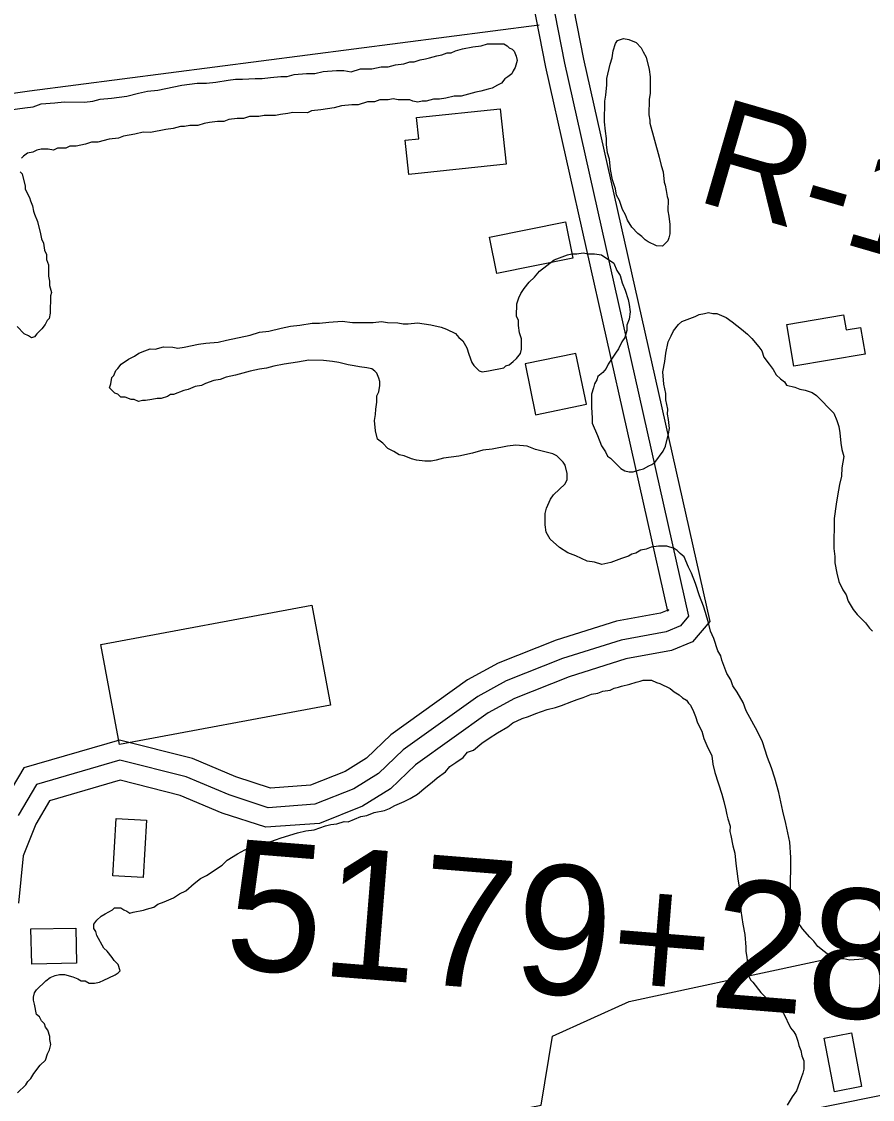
# Model space of a CAD drawing. Extents: x 3324104 to 3361979, y 612876 to 638273.
# Drawn here: x 3331443 to 3332099, y 619012 to 619844 of the extents above; entities that cross this region are included whole.
import ezdxf

# ---------------------------------------------------------------- set-up
doc = ezdxf.new("R2010")
doc.units = 0
for name, color, linetype in [('V-BLDG-OTLN', 7, 'Continuous'), ('V-RIVR-RANG-IDEN', 7, 'Continuous'), ('V-ROAD-CNTR', 7, 'Continuous'), ('V-SITE-VEGE', 7, 'Continuous'), ('V-SURV-IDEN', 7, 'Continuous'), ('V-TOPO-SHOR', 7, 'Continuous')]:
    doc.layers.add(name, color=color, linetype=linetype)

msp = doc.modelspace()

# ---------------------------------------------------------------- linework, layer by layer
at = {"layer": 'V-BLDG-OTLN'}
for points in [[(3331747.48, 619769.7), (3331812.1, 619776.56), (3331816.64, 619733.73), (3331741.46, 619725.76), (3331738.65, 619752.2), (3331749.22, 619753.33)], [(3331803.73, 619677.48), (3331862.47, 619689.38), (3331868.16, 619661.28), (3331809.42, 619649.39)], [(3332033.39, 619610.06), (3332077.1, 619617.51), (3332079.09, 619605.82), (3332090.29, 619607.73), (3332093.79, 619587.14), (3332038.89, 619577.78)], [(3331878.65, 619548.34), (3331870.62, 619587.53), (3331831.44, 619579.5), (3331839.47, 619540.31)], [(3331503.7, 619362.99), (3331666.57, 619393.38), (3331681, 619316.06), (3331518.13, 619285.67)], [(3331513.03, 619184.31), (3331515.59, 619228.49), (3331538.95, 619227.14), (3331536.38, 619182.95)], [(3331449.88, 619143.25), (3331484.52, 619143.94), (3331485.06, 619116.88), (3331450.42, 619116.19)], [(3332083.2, 619063.07), (3332091.13, 619021.55), (3332070.05, 619017.52), (3332062.11, 619059.04)]]:
    msp.add_lwpolyline(points, close=True, dxfattribs=at)
at = {"layer": 'V-ROAD-CNTR'}
for points in [[(3331776.85, 620167.59), (3331847.12, 619808.59), (3331941.3, 619388.7), (3331942.21, 619389.78), (3331935.85, 619387.14), (3331901.79, 619380.91), (3331855.28, 619366.16), (3331810.43, 619348.5), (3331786.86, 619335.54), (3331727.6, 619293.18), (3331708.88, 619275.21), (3331692.31, 619264.87), (3331665.73, 619254.35), (3331634.83, 619252.09), (3331608, 619260.82), (3331574.57, 619274.89), (3331518.24, 619289.15), (3331444.24, 619267.57), (3331426.45, 619237.32)], [(3331791.57, 620170.47), (3331861.8, 619811.67), (3331957.57, 619384.74), (3331951.34, 619377.34), (3331940.13, 619372.67), (3331905.42, 619366.32), (3331860.3, 619352.01), (3331816.81, 619334.89), (3331794.86, 619322.82), (3331737.21, 619281.6), (3331718.14, 619263.31), (3331699.09, 619251.43), (3331669.11, 619239.56), (3331632.99, 619236.91), (3331602.76, 619246.75), (3331569.79, 619260.63), (3331518.52, 619273.61), (3331454.15, 619254.84), (3331439.98, 619230.74)], [(3331806.29, 620173.35), (3331876.48, 619814.75), (3331973.83, 619380.77), (3331960.48, 619364.89), (3331944.41, 619358.2), (3331909.05, 619351.74), (3331865.32, 619337.87), (3331823.2, 619321.29), (3331802.87, 619310.11), (3331746.81, 619270.03), (3331727.4, 619251.41), (3331705.88, 619237.98), (3331672.5, 619224.77), (3331631.15, 619221.74), (3331597.52, 619232.68), (3331565.01, 619246.37), (3331518.79, 619258.07), (3331464.07, 619242.1), (3331453.51, 619224.16), (3331443.95, 619199.8), (3331440.24, 619163.15)], [(3331803.46, 618975.2), (3331804.65, 618975.28), (3331826.6, 618972.15), (3331927.11, 618976.45), (3331955.74, 618984.48), (3332161.1, 619026.03), (3332246.86, 619035.2), (3332331.37, 619028.26)]]:
    msp.add_lwpolyline(points, dxfattribs=at)
at = {"layer": 'V-SITE-VEGE'}
for points in [[(3331662.7, 619803.77), (3331669.08, 619803.73), (3331675.46, 619805.29), (3331685.82, 619806.02), (3331691.39, 619805.98), (3331696.96, 619805.15), (3331704.15, 619807.49), (3331712.91, 619807.43), (3331720.09, 619808.98), (3331725.66, 619808.94), (3331731.25, 619810.5), (3331737.63, 619811.26), (3331742.42, 619812.82), (3331745.6, 619812.8), (3331750.39, 619814.36), (3331754.38, 619815.13), (3331757.57, 619815.91), (3331763.15, 619817.46), (3331767.14, 619818.24), (3331771.13, 619819.8), (3331774.32, 619819.78), (3331777.52, 619821.35), (3331783.1, 619822.91), (3331791.08, 619824.45), (3331797.46, 619825.21), (3331802.24, 619826.77), (3331814.99, 619826.69), (3331817.37, 619825.08), (3331818.95, 619823.48), (3331821.33, 619822.66), (3331822.92, 619821.06), (3331824.48, 619817.07), (3331825.26, 619813.88), (3331823.63, 619808.31), (3331822.02, 619805.93), (3331821.21, 619803.55), (3331818.01, 619801.18), (3331815.61, 619799.6), (3331813.2, 619796.43), (3331810, 619794.86), (3331806.01, 619792.49), (3331802.82, 619791.72), (3331797.23, 619790.16), (3331793.24, 619789.39), (3331782.07, 619786.28), (3331776.5, 619786.31), (3331770.11, 619784.76), (3331765.33, 619783.99), (3331760.55, 619784.03)], [(3331433.92, 619775.78), (3331445.08, 619777.3), (3331451.46, 619778.06), (3331457.85, 619780.4), (3331468.21, 619781.13), (3331475.38, 619781.89), (3331491.31, 619781.78), (3331497.69, 619782.54), (3331503.27, 619784.09), (3331512.04, 619784.83), (3331524, 619786.35), (3331532.77, 619788.68), (3331539.95, 619790.23), (3331547.92, 619790.97), (3331566.27, 619794.84), (3331578.22, 619796.35), (3331585.39, 619796.31), (3331592.57, 619797.06), (3331602.13, 619798.59), (3331607.71, 619799.35), (3331613.29, 619799.31), (3331622.85, 619800.05), (3331628.43, 619800.02), (3331634.81, 619800.77), (3331642.78, 619801.51), (3331647.56, 619801.48), (3331653.14, 619803.04), (3331662.7, 619803.77)], [(3331760.55, 619784.03), (3331754.96, 619782.47), (3331751.78, 619782.49), (3331748.59, 619781.71), (3331744.61, 619782.54), (3331742.23, 619783.35), (3331733.46, 619783.4), (3331729.49, 619784.23), (3331725.5, 619783.46), (3331719.13, 619783.5), (3331715.14, 619781.93), (3331709.56, 619781.97), (3331702.37, 619779.62), (3331697.6, 619779.65), (3331689.62, 619778.91), (3331684.04, 619777.35), (3331673.68, 619775.83), (3331666.5, 619775.08), (3331663.31, 619773.5), (3331652.15, 619773.57), (3331648.17, 619772.8), (3331642.59, 619772.04), (3331638.6, 619771.27), (3331629.84, 619771.33), (3331625.85, 619770.56), (3331618.68, 619770.6), (3331613.89, 619769.04), (3331609.11, 619769.07), (3331602.74, 619768.32), (3331598.74, 619766.75), (3331593.96, 619766.78), (3331587.59, 619766.03), (3331583.6, 619765.26), (3331578.81, 619763.7), (3331572.44, 619763.73), (3331568.45, 619762.96), (3331565.26, 619762.98), (3331559.68, 619761.43), (3331554.1, 619760.67), (3331542.14, 619758.35), (3331536.56, 619758.39), (3331530.18, 619756.84), (3331521.41, 619755.3), (3331517.41, 619753.73), (3331510.24, 619752.99), (3331501.46, 619750.65), (3331496.69, 619750.68), (3331491.9, 619749.12), (3331484.72, 619747.58), (3331479.94, 619747.61), (3331476.74, 619746.03), (3331470.37, 619746.07), (3331467.18, 619744.5), (3331463.2, 619745.32), (3331457.62, 619745.36), (3331454.43, 619744.58), (3331451.23, 619743.01), (3331447.25, 619742.24), (3331444.04, 619739.87), (3331442.44, 619738.29)], [(3331441.58, 619727.94), (3331443.16, 619726.33), (3331445.49, 619716.76), (3331445.47, 619714.37), (3331448.62, 619707.98), (3331449.4, 619705.59), (3331450.96, 619701.59), (3331451.73, 619697.61), (3331452.52, 619695.21), (3331454.87, 619689.62), (3331457.2, 619680.05), (3331457.97, 619676.06), (3331459.54, 619672.86), (3331460.3, 619667.29), (3331461.88, 619664.09), (3331461.85, 619660.1), (3331463.42, 619656.11), (3331463.36, 619647.35), (3331464.13, 619643.36), (3331464.11, 619640.18), (3331465.67, 619634.59), (3331464.85, 619632.21), (3331464.77, 619618.67), (3331463.95, 619614.69), (3331462.34, 619613.1), (3331460.73, 619609.93), (3331458.31, 619606.76), (3331454.31, 619602.8), (3331452.7, 619600.42), (3331450.31, 619599.64), (3331447.93, 619601.25), (3331444.75, 619602.86), (3331439.21, 619608.48)], [(3331607.83, 619570.75), (3331600.65, 619569.2), (3331595.86, 619567.64), (3331591.08, 619566.87), (3331584.69, 619564.53), (3331581.5, 619562.95), (3331576.71, 619562.19), (3331571.12, 619559.83), (3331567.93, 619559.06), (3331559.95, 619555.92), (3331557.56, 619555.94), (3331555.16, 619554.36), (3331550.37, 619552.8), (3331547.18, 619552.82), (3331543.19, 619552.05), (3331538.41, 619551.28), (3331536.02, 619551.3), (3331532.83, 619550.52), (3331529.65, 619552.13), (3331527.26, 619552.15), (3331522.49, 619553.78), (3331519.31, 619553.8), (3331516.93, 619556.2), (3331514.55, 619557.01), (3331510.59, 619561.02), (3331511.41, 619564.2), (3331512.24, 619568.97), (3331513.84, 619570.56), (3331515.46, 619574.53), (3331517.06, 619576.11), (3331519.47, 619579.29), (3331525.07, 619583.23), (3331529.87, 619585.59), (3331533.07, 619587.96), (3331537.86, 619589.52), (3331541.85, 619591.08), (3331545.83, 619591.06), (3331552.22, 619592.61), (3331559.38, 619592.57), (3331563.36, 619591.74), (3331568.15, 619592.51), (3331579.31, 619594.83), (3331584.89, 619595.59), (3331594.46, 619596.32), (3331600.84, 619597.87), (3331619.18, 619601.74), (3331626.37, 619604.08), (3331633.54, 619604.83), (3331643.12, 619607.16), (3331650.29, 619608.71), (3331657.47, 619609.46), (3331667.03, 619610.99), (3331672.61, 619610.95), (3331679.78, 619611.7), (3331690.14, 619612.43), (3331698.1, 619611.58), (3331707.66, 619611.52), (3331714.03, 619611.48), (3331720.41, 619612.24), (3331725.18, 619611.41), (3331733.15, 619611.36), (3331737.13, 619610.53), (3331741.11, 619610.51), (3331748.28, 619611.26), (3331758.63, 619609.6), (3331766.58, 619607.95), (3331770.55, 619606.34), (3331777.7, 619603.1), (3331780.07, 619599.9), (3331783.24, 619597.49), (3331786.39, 619591.9), (3331787.95, 619587.11), (3331790.3, 619580.72), (3331791.88, 619578.32), (3331795.84, 619574.31), (3331798.22, 619573.5), (3331803, 619574.27), (3331814.97, 619576.58), (3331816.57, 619578.16), (3331818.96, 619578.94), (3331822.17, 619581.31), (3331824.57, 619583.69), (3331827.78, 619587.65), (3331828.6, 619590.83), (3331828.65, 619598.79), (3331827.09, 619603.58), (3331826.33, 619609.17), (3331826.35, 619613.14), (3331824.78, 619616.34), (3331824.84, 619625.9), (3331826.47, 619630.67), (3331828.08, 619633.84), (3331830.49, 619637.81), (3331834.51, 619642.56), (3331838.52, 619646.52), (3331842.53, 619651.27), (3331853.74, 619659.96), (3331864.12, 619663.88), (3331867.31, 619664.66), (3331871.29, 619664.63), (3331876.08, 619665.4)], [(3331876.08, 619665.4), (3331880.05, 619664.57), (3331884.83, 619664.54), (3331890.4, 619663.71), (3331899.92, 619657.27), (3331902.27, 619651.69), (3331904.64, 619647.69), (3331906.19, 619642.1), (3331908.55, 619636.51), (3331910.89, 619629.33), (3331911.66, 619625.34), (3331912.42, 619619.76), (3331911.59, 619614.19), (3331909.96, 619609.42), (3331909.94, 619605.44), (3331908.31, 619599.87), (3331905.9, 619596.7), (3331903.48, 619591.14), (3331901.06, 619587.97), (3331898.65, 619584), (3331895.43, 619579.25), (3331893.82, 619576.07), (3331891.41, 619572.9), (3331887.41, 619569.74), (3331886.59, 619567.35), (3331884.98, 619564.18), (3331884.16, 619561), (3331882.54, 619556.23), (3331882.47, 619545.88), (3331883.22, 619537.91), (3331883.19, 619533.92), (3331887.11, 619524.34), (3331890.25, 619516.35), (3331893.4, 619511.55), (3331894.97, 619508.36), (3331897.35, 619506.75), (3331905.27, 619498.73), (3331908.44, 619497.12), (3331911.62, 619496.3), (3331914.81, 619496.28), (3331919.6, 619497.84), (3331922.79, 619498.62), (3331926.79, 619500.98)], [(3331926.79, 619500.98), (3331929.18, 619501.76), (3331931.58, 619503.34), (3331938.01, 619512.06), (3331939.63, 619516.03), (3331942.08, 619525.58), (3331942.9, 619529.56), (3331942.15, 619536.73), (3331941.38, 619540.71), (3331941.41, 619544.7), (3331939.86, 619551.88), (3331939.89, 619556.65), (3331938.34, 619563.83), (3331937.61, 619573.4), (3331939.25, 619581.35), (3331940.09, 619587.72), (3331941.74, 619596.47), (3331944.16, 619601.23), (3331945.78, 619605.2), (3331949.79, 619609.96), (3331952.2, 619612.33), (3331962.58, 619616.25), (3331965.77, 619617.82), (3331969.76, 619618.59), (3331972.95, 619619.37), (3331976.14, 619618.55), (3331979.32, 619618.53), (3331986.47, 619615.3), (3331991.23, 619612.08), (3331998.36, 619606.46), (3332003.11, 619602.45), (3332006.28, 619599.24), (3332011.81, 619592.83), (3332014.18, 619589.63), (3332015.74, 619584.84), (3332019.69, 619579.24), (3332022.85, 619575.24), (3332025.21, 619571.24), (3332028.38, 619568.03), (3332031.55, 619565.62), (3332033.13, 619563.22), (3332039.49, 619561.59), (3332043.46, 619559.97), (3332047.44, 619559.15), (3332053, 619557.52), (3332056.17, 619555.11), (3332069.63, 619541.48), (3332071.98, 619535.89), (3332073.54, 619531.1), (3332074.31, 619526.32), (3332075.05, 619518.35), (3332075.82, 619513.56), (3332077.38, 619507.97), (3332075.73, 619499.22), (3332075.69, 619492.85), (3332074.05, 619486.49), (3332072.4, 619477.74), (3332071.56, 619471.37), (3332069.9, 619460.23), (3332069.75, 619437.14), (3332070.51, 619430.76), (3332070.48, 619425.98), (3332072.02, 619418), (3332073.57, 619411.62), (3332076.71, 619405.23), (3332079.08, 619401.23), (3332080.64, 619396.44), (3332084.58, 619390.04), (3332087.74, 619386.04), (3332094.07, 619379.63), (3332097.23, 619375.62), (3332099.61, 619373.22)], [(3332002.03, 619311.72), (3331999.68, 619318.11), (3331994.96, 619326.1), (3331991.8, 619330.9), (3331990.24, 619335.69), (3331987.08, 619340.49), (3331983.17, 619350.87), (3331982.39, 619354.06), (3331980.03, 619358.06), (3331976.9, 619367.64), (3331974.55, 619373.23), (3331973, 619379.61), (3331970.66, 619387.59), (3331969.1, 619392.38), (3331965.96, 619400.37), (3331962.84, 619409.95), (3331959.71, 619417.93), (3331957.35, 619422.72), (3331954.21, 619430.71), (3331951.04, 619433.12), (3331948.67, 619435.53), (3331946.29, 619437.14), (3331940.73, 619438.76), (3331934.35, 619438.8), (3331928.77, 619438.04), (3331924.78, 619436.48), (3331920.79, 619435.71), (3331916.79, 619433.34), (3331913.6, 619432.57), (3331911.2, 619430.99), (3331905.62, 619429.43), (3331897.63, 619426.3), (3331890.45, 619424.75), (3331884.89, 619426.38), (3331879.32, 619427.21), (3331870.58, 619431.25), (3331864.23, 619433.68), (3331857.88, 619437.71), (3331850.75, 619444.12), (3331847.6, 619449.72), (3331846.84, 619455.3), (3331846.9, 619464.06), (3331847.72, 619468.04), (3331850.95, 619475.19), (3331853.36, 619478.36), (3331862.18, 619487.06), (3331863.79, 619490.24), (3331863.82, 619495.02), (3331862.27, 619501.4), (3331860.69, 619503.8), (3331855.95, 619508.61), (3331852.77, 619510.22), (3331845.61, 619511.86), (3331839.25, 619513.5), (3331832.9, 619515.93), (3331824.14, 619516.78), (3331817.76, 619516.02), (3331805.8, 619513.71), (3331798.62, 619512.96), (3331790.64, 619510.62), (3331780.27, 619508.3), (3331768.32, 619506.79), (3331762.73, 619505.23), (3331758.74, 619504.46), (3331753.96, 619504.49), (3331747.6, 619505.33), (3331743.62, 619506.15), (3331738.06, 619508.57), (3331734.08, 619509.4), (3331730.12, 619511.81), (3331725.35, 619514.23), (3331721.4, 619518.24), (3331717.43, 619521.45), (3331715.88, 619527.83), (3331715.14, 619535.81), (3331715.96, 619540.58), (3331715.99, 619544.56), (3331716.82, 619550.13), (3331716.85, 619554.91), (3331718.47, 619558.09), (3331719.29, 619562.86), (3331719.31, 619566.04), (3331718.53, 619568.44), (3331716.97, 619572.43), (3331715.38, 619574.04), (3331713, 619575.64), (3331709.03, 619576.47), (3331703.46, 619577.3), (3331699.48, 619578.12), (3331694.71, 619578.95), (3331687.55, 619580.59), (3331682.77, 619581.41), (3331675.61, 619582.26), (3331664.46, 619582.33), (3331655.69, 619580.79), (3331645.32, 619579.27), (3331637.35, 619577.73), (3331631.76, 619576.17), (3331626.18, 619575.41), (3331619, 619573.86), (3331607.83, 619570.75)], [(3331502.85, 619102.28), (3331506.05, 619103.84), (3331510.04, 619105.41), (3331514.83, 619107.77), (3331517.23, 619109.35), (3331518.84, 619110.93), (3331517.27, 619115.72), (3331514.11, 619118.93), (3331512.53, 619121.33), (3331508.58, 619126.13), (3331506.21, 619128.53), (3331500.7, 619138.13), (3331499.92, 619141.32), (3331498.34, 619143.72), (3331498.36, 619146.91), (3331500.77, 619150.08), (3331503.98, 619153.24), (3331507.17, 619154.81), (3331512.77, 619157.96), (3331514.37, 619159.55), (3331519.15, 619159.52), (3331521.53, 619157.91), (3331523.92, 619157.09), (3331526.29, 619155.49), (3331528.69, 619156.27), (3331536.66, 619157.81), (3331539.06, 619158.59), (3331544.65, 619160.15), (3331547.85, 619162.52), (3331552.64, 619164.08), (3331559.82, 619167.22), (3331564.62, 619170.38), (3331569.42, 619172.73), (3331575.83, 619178.27), (3331580.63, 619182.22), (3331585.42, 619184.58), (3331597.42, 619192.46), (3331601.43, 619196.42), (3331609.43, 619201.15), (3331615.02, 619204.3), (3331621.41, 619206.65), (3331634.18, 619210.55), (3331642.96, 619213.68), (3331655.73, 619217.58), (3331662.12, 619219.13), (3331668.49, 619219.88), (3331677.27, 619223.01), (3331681.26, 619223.79), (3331686.04, 619224.55), (3331691.63, 619226.11), (3331694.82, 619226.09), (3331704.4, 619230.01), (3331709.19, 619230.77), (3331714.78, 619233.13), (3331722.75, 619234.67), (3331726.75, 619236.23), (3331730.74, 619238.6), (3331737.93, 619241.74), (3331742.73, 619244.1), (3331748.32, 619247.25), (3331754.73, 619252.78), (3331759.53, 619256.73), (3331763.54, 619259.9), (3331769.94, 619264.63), (3331773.15, 619268.59), (3331777.95, 619271.75), (3331783.55, 619275.7), (3331786.76, 619279.66), (3331791.55, 619281.22), (3331797.96, 619286.75), (3331803.56, 619290.7), (3331809.96, 619294.64), (3331817.95, 619299.37), (3331821.96, 619302.53), (3331829.15, 619305.67), (3331833.94, 619307.23), (3331839.53, 619309.58), (3331848.31, 619312.71), (3331854.69, 619314.27), (3331859.48, 619315.83), (3331867.47, 619318.96), (3331871.46, 619320.53), (3331876.25, 619322.09), (3331882.64, 619324.44), (3331887.42, 619325.21), (3331891.41, 619326.77), (3331896.99, 619327.53), (3331900.19, 619329.1), (3331903.38, 619329.88), (3331905.77, 619330.66), (3331912.15, 619332.21), (3331916.95, 619333.78), (3331920.14, 619334.55), (3331922.53, 619335.33), (3331928.91, 619335.29), (3331932.88, 619333.67), (3331935.26, 619332.86), (3331943.2, 619328.83), (3331946.37, 619326.42), (3331950.34, 619324), (3331952.71, 619321.6)], [(3331952.71, 619321.6), (3331955.89, 619319.98), (3331957.46, 619317.58), (3331959.05, 619315.98), (3331961.41, 619311.19), (3331962.97, 619307.19), (3331964.54, 619302.41), (3331967.68, 619296.01), (3331969.24, 619290.43), (3331971.59, 619284.83), (3331975.52, 619276.84), (3331976.28, 619270.47), (3331977.83, 619264.08), (3331983.3, 619247.32), (3331984.85, 619241.74), (3331986.4, 619235.36), (3331987.18, 619231.37), (3331987.95, 619228.18), (3331989.51, 619222.59), (3331989.48, 619218.61), (3331990.26, 619215.42), (3331991.8, 619207.44), (3331993.36, 619201.86), (3331994.1, 619193.89), (3331995.62, 619181.93), (3331997.15, 619172.36), (3331997.9, 619165.19), (3331997.85, 619157.22), (3331999.37, 619146.86), (3332000.92, 619138.88), (3332001.65, 619129.32), (3332001.63, 619126.13), (3332002.4, 619121.35), (3332003.15, 619114.97), (3332003.12, 619110.19), (3332003.9, 619107), (3332005.47, 619103.81), (3332007.05, 619102.2), (3332013.37, 619094.2), (3332018.12, 619089.39), (3332022.09, 619086.97), (3332024.46, 619083.77), (3332027.63, 619081.36), (3332030.79, 619078.15), (3332036.3, 619066.97), (3332038.66, 619063.76), (3332040.24, 619061.37), (3332041.81, 619056.58), (3332042.58, 619053.39), (3332044.15, 619049.39), (3332044.92, 619045.4), (3332046.48, 619041.41), (3332046.44, 619035.04), (3332045.63, 619031.86), (3332043.19, 619024.71), (3332040.76, 619018.35), (3332037.54, 619013.59), (3332033.52, 619007.24)], [(3332103.55, 619120.7), (3332097.98, 619120.73), (3332092.4, 619119.97), (3332082.04, 619119.24), (3332077.26, 619120.07), (3332073.28, 619120.09), (3332067.71, 619121.72), (3332064.54, 619124.14), (3332062.16, 619125.74), (3332057.41, 619129.76), (3332054.25, 619133.76), (3332051.08, 619136.97), (3332045.55, 619143.37), (3332041.6, 619148.97), (3332037.68, 619157.76), (3332036.17, 619171.31), (3332036.35, 619198.39), (3332035.63, 619210.35), (3332032.54, 619224.7), (3332030.21, 619234.28), (3332027.11, 619248.63), (3332024, 619259.81), (3332021.66, 619267.79), (3332018.53, 619275.77), (3332014.62, 619287.74), (3332010.69, 619295.73), (3332002.03, 619311.72)], [(3331439.37, 619016.66), (3331445.79, 619022.99), (3331447.4, 619025.36), (3331449.8, 619027.74), (3331452.21, 619031.71), (3331457.03, 619038.05), (3331461.04, 619042), (3331462.67, 619046.77), (3331464.28, 619049.95), (3331465.1, 619053.93), (3331464.33, 619057.92), (3331464.35, 619060.31), (3331462.78, 619065.09), (3331461.21, 619067.49), (3331460.43, 619069.89), (3331458.05, 619072.29), (3331456.48, 619075.49), (3331454.1, 619077.1), (3331452.56, 619085.07), (3331451.78, 619088.26), (3331451.8, 619090.65), (3331452.62, 619093.83), (3331454.22, 619096.21), (3331461.44, 619103.33), (3331464.64, 619105.7), (3331468.63, 619107.27), (3331471.82, 619108.05), (3331475.81, 619108.02), (3331482.17, 619106.39), (3331486.14, 619104.77), (3331488.52, 619103.16), (3331491.71, 619103.14), (3331494.88, 619101.53), (3331498.86, 619101.5), (3331502.85, 619102.28)]]:
    msp.add_lwpolyline(points, dxfattribs=at)
msp.add_lwpolyline([(3331934.7, 619739.09), (3331936.25, 619732.71), (3331937.81, 619727.92), (3331938.56, 619719.95), (3331939.34, 619717.56), (3331940.11, 619713.57), (3331940.88, 619708.79), (3331941.66, 619706.39), (3331941.6, 619697.63), (3331942.37, 619693.64), (3331943.12, 619687.26), (3331943.08, 619680.09), (3331942.26, 619676.92), (3331941.45, 619674.53), (3331937.44, 619670.57), (3331932.66, 619670.6), (3331926.31, 619673.83), (3331923.93, 619675.44), (3331921.56, 619677.84), (3331918.39, 619680.26), (3331913.64, 619685.07), (3331910.49, 619690.66), (3331908.92, 619694.66), (3331906.56, 619698.65), (3331904.21, 619705.84), (3331901.85, 619709.83), (3331901.08, 619714.62), (3331898.74, 619721.8), (3331897.2, 619729.78), (3331896.46, 619737.75), (3331894.89, 619742.54), (3331894.14, 619748.91), (3331894.17, 619753.69), (3331893.41, 619759.27), (3331892.66, 619766.45), (3331892.76, 619782.38), (3331893.59, 619787.15), (3331894.44, 619795.11), (3331894.47, 619799.89), (3331896.93, 619811.02), (3331898.55, 619815.79), (3331899.39, 619821.36), (3331901.01, 619826.93), (3331902.62, 619829.31), (3331907.41, 619830.87), (3331911.39, 619830.05), (3331916.95, 619827.62), (3331920.91, 619823.61), (3331922.48, 619820.42), (3331924.84, 619816.42), (3331927.17, 619806.85), (3331927.93, 619801.27), (3331927.85, 619788.52), (3331927.02, 619783.75), (3331926.94, 619771.8), (3331927.71, 619767.81), (3331927.7, 619765.42)], close=True, dxfattribs=at)
at = {"layer": 'V-TOPO-SHOR'}
for points in [[(3330023.13, 619586.77), (3330860.19, 619700.66), (3331031.74, 619730.54), (3331448.79, 619790.44), (3331842.18, 619841.42)], [(3331154.53, 618872.78), (3331843.64, 619007.12), (3331852.42, 619060.39), (3331911.55, 619087.12), (3332313.76, 619173.62)]]:
    msp.add_lwpolyline(points, dxfattribs=at)

# ---------------------------------------------------------------- texts
at = {"layer": 'V-RIVR-RANG-IDEN'}
msp.add_text('R-195.15', height=83, rotation=343.81885, dxfattribs=at).set_placement((3331961.63, 619706.05))
at = {"layer": 'V-SURV-IDEN'}
msp.add_text('5179+28.3', height=100, rotation=355.40129, dxfattribs=at).set_placement((3331597.81, 619113.4))

doc.saveas('drawing.dxf')
